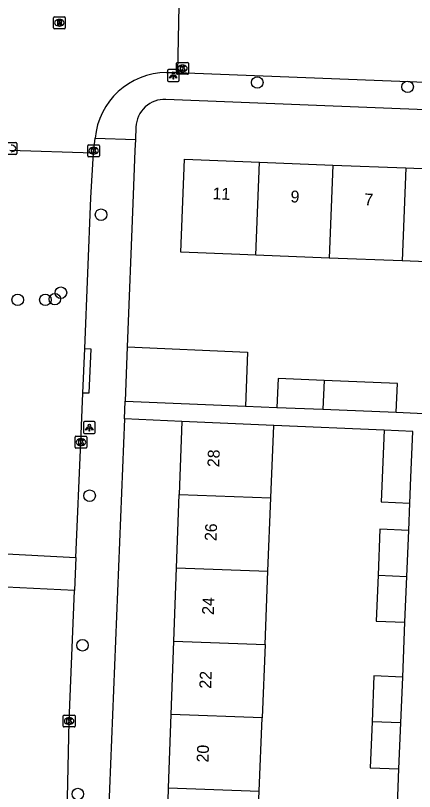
# Model space of a CAD drawing. Extents: x 161355 to 162026, y 386504 to 387459.
# Drawn here: x 161733.1 to 161766.8, y 386751.9 to 386817.3 of the extents above; entities that cross this region are included whole.
import ezdxf

# ---------------------------------------------------------------- set-up
doc = ezdxf.new("R2010")
doc.units = 0
for name, color, linetype in [('IMGEO_Boom', 7, 'Continuous'), ('IMGEO_Kolk', 7, 'Continuous'), ('IMGEO_Lichtpunt', 7, 'Continuous'), ('IMGEO_Muur', 7, 'Continuous'), ('IMGEO_Pand', 7, 'Continuous'), ('IMGEO_Pand_nummerreeks', 7, 'Continuous'), ('IMGEO_Rijbaan_lokaal_open', 7, 'Continuous'), ('IMGEO_Rioolput', 7, 'Continuous'), ('IMGEO_Voetpad_open', 7, 'Continuous')]:
    doc.layers.add(name, color=color, linetype=linetype)

msp = doc.modelspace()

# ---------------------------------------------------------------- linework, layer by layer
at = {"layer": 'IMGEO_Boom'}
for centre in [(161753.555, 386811.689), (161766.245, 386811.323), (161740.363, 386800.534), (161736.974, 386793.948), (161733.331, 386793.347), (161735.662, 386793.347), (161736.464, 386793.401), (161739.398, 386776.816), (161738.8, 386764.195), (161738.405, 386751.637)]:
    msp.add_circle(centre, 0.489, dxfattribs=at)
at = {"layer": 'IMGEO_Kolk'}
for p, q in [((161746.74, 386812.456), (161746.74, 386813.308)), ((161746.815, 386813.382), (161747.667, 386813.382)), ((161747.741, 386813.308), (161747.741, 386812.456)), ((161747.228, 386813.162), (161747.253, 386813.162)), ((161747.667, 386812.382), (161746.815, 386812.382)), ((161747.251, 386812.602), (161747.226, 386812.602)), ((161732.33, 386806.627), (161733.182, 386806.627)), ((161733.256, 386806.553), (161733.256, 386805.701)), ((161739.237, 386805.504), (161739.237, 386806.356)), ((161739.312, 386806.43), (161740.164, 386806.43)), ((161739.725, 386806.21), (161739.75, 386806.21)), ((161740.238, 386806.356), (161740.238, 386805.504)), ((161733.182, 386805.627), (161732.33, 386805.627)), ((161740.164, 386805.43), (161739.312, 386805.43)), ((161739.748, 386805.65), (161739.723, 386805.65)), ((161738.244, 386781.834), (161739.096, 386781.834)), ((161738.169, 386780.908), (161738.169, 386781.76)), ((161738.657, 386781.614), (161738.682, 386781.614)), ((161739.17, 386781.76), (161739.17, 386780.908)), ((161739.096, 386780.834), (161738.244, 386780.834)), ((161738.68, 386781.054), (161738.655, 386781.054)), ((161737.243, 386758.3), (161738.095, 386758.3)), ((161737.168, 386757.374), (161737.168, 386758.226)), ((161737.656, 386758.08), (161737.681, 386758.08)), ((161738.169, 386758.226), (161738.169, 386757.374)), ((161738.095, 386757.3), (161737.243, 386757.3)), ((161737.679, 386757.52), (161737.654, 386757.52))]:
    msp.add_line(p, q, dxfattribs=at)
for points in [[(161746.74, 386812.456), (161746.74, 386813.308)], [(161746.815, 386813.382), (161747.667, 386813.382)], [(161747.741, 386813.308), (161747.741, 386812.456)], [(161747.061, 386813.082), (161747.184, 386813.082), (161747.184, 386812.931), (161747.314, 386813.082), (161747.478, 386813.082), (161747.332, 386812.931), (161747.485, 386812.682), (161747.333, 386812.682), (161747.248, 386812.846), (161747.184, 386812.779), (161747.184, 386812.682), (161747.061, 386812.682), (161747.061, 386813.082)], [(161747.667, 386812.382), (161746.815, 386812.382)], [(161732.33, 386806.627), (161733.182, 386806.627)], [(161733.256, 386806.553), (161733.256, 386805.701)], [(161739.237, 386805.504), (161739.237, 386806.356)], [(161739.312, 386806.43), (161740.164, 386806.43)], [(161739.558, 386806.13), (161739.681, 386806.13), (161739.681, 386805.979), (161739.811, 386806.13), (161739.975, 386806.13), (161739.829, 386805.979), (161739.982, 386805.73), (161739.83, 386805.73), (161739.745, 386805.894), (161739.681, 386805.827), (161739.681, 386805.73), (161739.558, 386805.73), (161739.558, 386806.13)], [(161740.238, 386806.356), (161740.238, 386805.504)], [(161733.182, 386805.627), (161732.33, 386805.627)], [(161740.164, 386805.43), (161739.312, 386805.43)], [(161738.244, 386781.834), (161739.096, 386781.834)], [(161738.169, 386780.908), (161738.169, 386781.76)], [(161738.49, 386781.534), (161738.613, 386781.534), (161738.613, 386781.383), (161738.743, 386781.534), (161738.907, 386781.534), (161738.761, 386781.383), (161738.914, 386781.134), (161738.762, 386781.134), (161738.677, 386781.298), (161738.613, 386781.231), (161738.613, 386781.134), (161738.49, 386781.134), (161738.49, 386781.534)], [(161739.17, 386781.76), (161739.17, 386780.908)], [(161739.096, 386780.834), (161738.244, 386780.834)], [(161737.243, 386758.3), (161738.095, 386758.3)], [(161737.168, 386757.374), (161737.168, 386758.226)], [(161737.489, 386758), (161737.612, 386758), (161737.612, 386757.849), (161737.742, 386758), (161737.906, 386758), (161737.76, 386757.849), (161737.913, 386757.6), (161737.761, 386757.6), (161737.676, 386757.764), (161737.612, 386757.697), (161737.612, 386757.6), (161737.489, 386757.6), (161737.489, 386758)], [(161738.169, 386758.226), (161738.169, 386757.374)], [(161738.095, 386757.3), (161737.243, 386757.3)]]:
    msp.add_lwpolyline(points, dxfattribs=at)
for centre, start, end in [((161746.817, 386813.306), 91.55205, 178.44795), ((161746.817, 386813.306), 91.55205, 178.44795), ((161747.665, 386813.306), 1.55205, 88.44795), ((161747.665, 386813.306), 1.55205, 88.44795), ((161746.817, 386812.458), 181.55205, 268.44795), ((161746.817, 386812.458), 181.55205, 268.44795), ((161747.665, 386812.458), 271.55205, 358.44795), ((161747.665, 386812.458), 271.55205, 358.44795), ((161733.18, 386806.551), 1.55205, 88.44795), ((161733.18, 386806.551), 1.55205, 88.44795), ((161739.314, 386806.354), 91.55205, 178.44795), ((161739.314, 386806.354), 91.55205, 178.44795), ((161740.162, 386806.354), 1.55205, 88.44795), ((161740.162, 386806.354), 1.55205, 88.44795), ((161733.18, 386805.703), 271.55205, 358.44795), ((161733.18, 386805.703), 271.55205, 358.44795), ((161739.314, 386805.506), 181.55205, 268.44795), ((161739.314, 386805.506), 181.55205, 268.44795), ((161740.162, 386805.506), 271.55205, 358.44795), ((161740.162, 386805.506), 271.55205, 358.44795), ((161738.246, 386781.758), 91.55205, 178.44795), ((161738.246, 386781.758), 91.55205, 178.44795), ((161739.094, 386781.758), 1.55205, 88.44795), ((161739.094, 386781.758), 1.55205, 88.44795), ((161738.246, 386780.91), 181.55205, 268.44795), ((161738.246, 386780.91), 181.55205, 268.44795), ((161739.094, 386780.91), 271.55205, 358.44795), ((161739.094, 386780.91), 271.55205, 358.44795), ((161737.245, 386758.224), 91.55205, 178.44795), ((161737.245, 386758.224), 91.55205, 178.44795), ((161738.093, 386758.224), 1.55205, 88.44795), ((161738.093, 386758.224), 1.55205, 88.44795), ((161737.245, 386757.376), 181.55205, 268.44795), ((161737.245, 386757.376), 181.55205, 268.44795), ((161738.093, 386757.376), 271.55205, 358.44795), ((161738.093, 386757.376), 271.55205, 358.44795)]:
    msp.add_arc(centre, 0.0765, start, end, dxfattribs=at)
for centre, major_axis, ratio, start_param, end_param in [((161747.227, 386812.882), (-0.387, 0.002), 0.722429, 4.712389, 7.853982), ((161747.252, 386812.882), (-0.39, 0.002), 0.717154, 1.570796, 4.712389), ((161732.767, 386806.127), (-0.39, 0.002), 0.717154, 1.570796, 4.712389), ((161739.724, 386805.93), (-0.387, 0.002), 0.722429, 4.712389, 7.853982), ((161739.749, 386805.93), (-0.39, 0.002), 0.717154, 1.570796, 4.712389), ((161738.656, 386781.334), (-0.387, 0.002), 0.722429, 4.712389, 7.853982), ((161738.681, 386781.334), (-0.39, 0.002), 0.717154, 1.570796, 4.712389), ((161737.655, 386757.8), (-0.387, 0.002), 0.722429, 4.712389, 7.853982), ((161737.68, 386757.8), (-0.39, 0.002), 0.717154, 1.570796, 4.712389)]:
    msp.add_ellipse(centre, major_axis=major_axis, ratio=ratio, start_param=start_param, end_param=end_param, dxfattribs=at)
at = {"layer": 'IMGEO_Lichtpunt'}
for p, q in [((161745.964, 386812.683), (161745.964, 386811.876)), ((161745.964, 386812.683), (161745.964, 386811.876)), ((161746.866, 386812.778), (161746.058, 386812.778)), ((161746.866, 386812.778), (161746.058, 386812.778)), ((161746.96, 386811.876), (161746.96, 386812.683)), ((161746.96, 386811.876), (161746.96, 386812.683)), ((161746.058, 386811.782), (161746.866, 386811.782)), ((161746.058, 386811.782), (161746.866, 386811.782)), ((161738.877, 386782.971), (161738.877, 386782.164)), ((161738.877, 386782.971), (161738.877, 386782.164)), ((161739.779, 386783.066), (161738.971, 386783.066)), ((161739.779, 386783.066), (161738.971, 386783.066)), ((161739.873, 386782.164), (161739.873, 386782.971)), ((161739.873, 386782.164), (161739.873, 386782.971)), ((161738.971, 386782.07), (161739.779, 386782.07)), ((161738.971, 386782.07), (161739.779, 386782.07))]:
    msp.add_line(p, q, dxfattribs=at)
for points in [[(161746.338, 386812.347), (161746.377, 386812.319), (161746.189, 386812.057), (161746.151, 386812.084), (161746.338, 386812.347)], [(161746.44, 386812.299), (161746.487, 386812.299), (161746.487, 386811.977), (161746.44, 386811.977), (161746.44, 386812.299)], [(161746.55, 386812.319), (161746.588, 386812.346), (161746.775, 386812.084), (161746.736, 386812.056), (161746.55, 386812.319)], [(161739.251, 386782.635), (161739.29, 386782.607), (161739.102, 386782.345), (161739.064, 386782.372), (161739.251, 386782.635)], [(161739.353, 386782.587), (161739.4, 386782.587), (161739.4, 386782.265), (161739.353, 386782.265), (161739.353, 386782.587)], [(161739.463, 386782.607), (161739.501, 386782.634), (161739.688, 386782.372), (161739.649, 386782.344), (161739.463, 386782.607)]]:
    msp.add_lwpolyline(points, dxfattribs=at)
for centre in [(161746.463, 386812.481), (161739.376, 386782.769)]:
    msp.add_circle(centre, 0.0994, dxfattribs=at)
for centre, start, end in [((161746.058, 386812.683), 90, 180), ((161746.058, 386812.683), 90, 180), ((161746.866, 386812.683), 0, 90), ((161746.866, 386812.683), 0, 90), ((161746.058, 386811.876), 180, 270), ((161746.058, 386811.876), 180, 270), ((161746.866, 386811.876), 270, 0), ((161746.866, 386811.876), 270, 360), ((161738.971, 386782.971), 90, 180), ((161738.971, 386782.971), 90, 180), ((161739.779, 386782.971), 0, 90), ((161739.779, 386782.971), 0, 90), ((161738.971, 386782.164), 180, 270), ((161738.971, 386782.164), 180, 270), ((161739.779, 386782.164), 270, 0), ((161739.779, 386782.164), 270, 360)]:
    msp.add_arc(centre, 0.0946, start, end, dxfattribs=at)
at = {"layer": 'IMGEO_Muur'}
msp.add_lwpolyline([(161743.05, 386801.465), (161742.569, 386789.374)], dxfattribs=at)
at = {"layer": 'IMGEO_Pand'}
for points in [[(161753.439, 386797.123), (161752.087, 386797.176), (161747.09, 386797.374), (161747.4, 386805.213), (161753.749, 386804.962)], [(161753.439, 386797.123), (161753.749, 386804.962)], [(161753.749, 386804.962), (161759.925, 386804.718)], [(161759.925, 386804.718), (161759.615, 386796.878)], [(161759.925, 386804.718), (161766.102, 386804.474)], [(161766.102, 386804.474), (161765.792, 386796.634)], [(161766.102, 386804.474), (161772.278, 386804.229)], [(161759.615, 386796.878), (161753.439, 386797.123)], [(161765.792, 386796.634), (161759.615, 386796.878)], [(161771.968, 386796.39), (161765.792, 386796.634)], [(161742.569, 386789.374), (161742.388, 386784.792)], [(161742.569, 386789.374), (161752.738, 386788.938), (161752.567, 386784.376)], [(161759.189, 386786.537), (161755.312, 386786.696), (161755.212, 386784.268)], [(161759.189, 386786.537), (161759.089, 386784.109)], [(161765.276, 386783.856), (161765.376, 386786.284), (161759.189, 386786.537)], [(161742.388, 386784.792), (161752.567, 386784.376)], [(161755.212, 386784.268), (161759.089, 386784.109)], [(161759.089, 386784.109), (161765.276, 386783.856)], [(161747.196, 386783.084), (161746.971, 386776.908)], [(161754.954, 386782.751), (161747.196, 386783.084)], [(161754.707, 386776.626), (161754.954, 386782.751)], [(161764.252, 386782.351), (161764.005, 386776.287), (161766.433, 386776.199)], [(161766.433, 386776.199), (161766.521, 386778.354), (161766.68, 386782.247), (161764.252, 386782.351)], [(161746.746, 386770.721), (161746.971, 386776.908)], [(161746.971, 386776.908), (161754.707, 386776.626)], [(161754.457, 386770.439), (161754.707, 386776.626)], [(161766.338, 386773.887), (161763.91, 386773.986), (161763.751, 386770.109)], [(161766.179, 386770.01), (161766.338, 386773.887)], [(161746.521, 386764.534), (161746.746, 386770.721)], [(161746.746, 386770.721), (161754.457, 386770.439)], [(161754.207, 386764.253), (161754.457, 386770.439)], [(161763.751, 386770.109), (161763.592, 386766.233), (161766.02, 386766.133)], [(161763.751, 386770.109), (161766.179, 386770.01)], [(161766.02, 386766.133), (161766.179, 386770.01)], [(161746.296, 386758.348), (161746.521, 386764.534)], [(161746.521, 386764.534), (161754.207, 386764.253)], [(161754.207, 386764.253), (161753.957, 386758.068)], [(161765.831, 386761.516), (161763.403, 386761.616), (161763.244, 386757.739)], [(161765.672, 386757.64), (161765.831, 386761.516)], [(161746.071, 386752.161), (161746.296, 386758.348)], [(161753.957, 386758.068), (161746.296, 386758.348)], [(161753.707, 386751.882), (161753.957, 386758.068)], [(161763.244, 386757.739), (161763.086, 386753.862), (161765.514, 386753.763)], [(161765.672, 386757.64), (161763.244, 386757.739)], [(161765.514, 386753.763), (161765.672, 386757.64)], [(161745.845, 386745.974), (161745.992, 386750), (161746.071, 386752.161)], [(161746.071, 386752.161), (161753.707, 386751.882)], [(161753.457, 386745.696), (161753.631, 386750), (161753.707, 386751.882)]]:
    msp.add_lwpolyline(points, dxfattribs=at)
at = {"layer": 'IMGEO_Rijbaan_lokaal_open'}
for points in [[(161746.843, 386812.529), (161746.999, 386819.63)], [(161745.9, 386812.54), (161746.843, 386812.529)], [(161746.843, 386812.529), (161792.228, 386810.766)], [(161739.723, 386805.754), (161739.86, 386806.986)], [(161732.672, 386805.988), (161739.723, 386805.754)], [(161738.987, 386789.237), (161739.507, 386801.947), (161739.723, 386805.754)], [(161738.834, 386785.48), (161738.987, 386789.237)], [(161738.237, 386771.602), (161738.664, 386781.334), (161738.834, 386785.48)], [(161731.292, 386771.956), (161738.237, 386771.602)], [(161738.237, 386771.602), (161738.131, 386768.811)], [(161738.131, 386768.811), (161731.175, 386769.153)], [(161736.628, 386728.094), (161737.515, 386750), (161737.664, 386757.8), (161738.131, 386768.811)]]:
    msp.add_lwpolyline(points, dxfattribs=at)
msp.add_arc((161745.971, 386806.402), 6.138, 90.65833, 174.541, dxfattribs=at)
at = {"layer": 'IMGEO_Rioolput'}
for p, q in [((161736.422, 386817.231), (161737.274, 386817.231)), ((161736.347, 386816.305), (161736.347, 386817.157)), ((161736.835, 386817.011), (161736.86, 386817.011)), ((161737.348, 386817.157), (161737.348, 386816.305)), ((161737.274, 386816.231), (161736.422, 386816.231)), ((161736.858, 386816.451), (161736.833, 386816.451))]:
    msp.add_line(p, q, dxfattribs=at)
for points in [[(161736.422, 386817.231), (161737.274, 386817.231)], [(161736.347, 386816.305), (161736.347, 386817.157)], [(161736.936, 386816.929), (161736.684, 386816.931), (161736.684, 386816.531)], [(161736.684, 386816.531), (161736.808, 386816.531), (161736.808, 386816.693), (161736.819, 386816.693)], [(161736.862, 386816.85), (161736.808, 386816.85), (161736.808, 386816.769)], [(161736.808, 386816.769), (161736.86, 386816.769)], [(161736.866, 386816.664), (161736.937, 386816.531), (161737.077, 386816.531), (161737.012, 386816.657)], [(161737.348, 386817.157), (161737.348, 386816.305)], [(161737.274, 386816.231), (161736.422, 386816.231)]]:
    msp.add_lwpolyline(points, dxfattribs=at)
for centre, radius, start, end in [((161736.424, 386817.155), 0.0765, 91.55205, 178.44795), ((161736.424, 386817.155), 0.0765, 91.55205, 178.44795), ((161737.272, 386817.155), 0.0765, 1.55205, 88.44795), ((161737.272, 386817.155), 0.0765, 1.55205, 88.44795), ((161736.818, 386816.64), 0.0533, 26.02933, 88.69889), ((161736.844, 386816.958), 0.19, 274.7715, 282.96867), ((161736.868, 386816.754), 0.0964, 77.00612, 93.18647), ((161736.882, 386816.811), 0.0378, 276.66336, 79.67722), ((161736.935, 386816.819), 0.109, 350.36119, 89.41601), ((161736.933, 386816.819), 0.112, 277.58423, 350.98172), ((161736.917, 386816.604), 0.108, 29.51342, 73.79051), ((161736.424, 386816.307), 0.0765, 181.55205, 268.44795), ((161736.424, 386816.307), 0.0765, 181.55205, 268.44795), ((161737.272, 386816.307), 0.0765, 271.55205, 358.44795), ((161737.272, 386816.307), 0.0765, 271.55205, 358.44795)]:
    msp.add_arc(centre, radius, start, end, dxfattribs=at)
for centre, major_axis, ratio, start_param, end_param in [((161736.834, 386816.731), (-0.387, 0.002), 0.722429, 4.712389, 7.853982), ((161736.859, 386816.731), (-0.39, 0.002), 0.717154, 1.570796, 4.712389)]:
    msp.add_ellipse(centre, major_axis=major_axis, ratio=ratio, start_param=start_param, end_param=end_param, dxfattribs=at)
at = {"layer": 'IMGEO_Voetpad_open'}
for points in [[(161792.488, 386808.396), (161745.835, 386810.264)], [(161743.307, 386807.934), (161743.265, 386806.873)], [(161739.86, 386806.986), (161743.265, 386806.873)], [(161743.265, 386806.873), (161743.228, 386805.954), (161743.05, 386801.465), (161742.569, 386789.374)], [(161738.987, 386789.237), (161739.488, 386789.217), (161739.334, 386785.46), (161738.834, 386785.48)], [(161742.334, 386783.293), (161742.388, 386784.792)], [(161752.567, 386784.376), (161755.212, 386784.268)], [(161765.276, 386783.856), (161767.635, 386783.76)], [(161742.334, 386783.293), (161741.004, 386750), (161740.432, 386735.597), (161740.433, 386735.415), (161740.449, 386735.233), (161740.483, 386735.054), (161740.531, 386734.878), (161740.596, 386734.708), (161740.675, 386734.544), (161740.769, 386734.388), (161740.876, 386734.24), (161740.996, 386734.103), (161741.128, 386733.977), (161741.271, 386733.864), (161741.423, 386733.763), (161741.583, 386733.677), (161741.751, 386733.605), (161741.924, 386733.548), (161742.102, 386733.508), (161742.282, 386733.483), (161742.387, 386733.476), (161743.792, 386733.451)], [(161747.196, 386783.084), (161742.334, 386783.293)], [(161764.252, 386782.351), (161754.954, 386782.751)], [(161766.338, 386773.887), (161766.433, 386776.199)], [(161765.831, 386761.516), (161766.02, 386766.133)], [(161765.324, 386749.126), (161765.514, 386753.763)]]:
    msp.add_lwpolyline(points, dxfattribs=at)
msp.add_arc((161745.731, 386807.84), 2.426, 87.55053, 177.78159, dxfattribs=at)

# ---------------------------------------------------------------- texts
at = {"layer": 'IMGEO_Pand_nummerreeks'}
for s, rotation, p in [('11', 357.73563, (161749.766, 386801.836)), ('9', 357.73563, (161756.346, 386801.577)), ('7', 357.73563, (161762.58, 386801.33)), ('28', 87.91464, (161750.337, 386779.212)), ('26', 87.91466, (161750.111, 386772.978)), ('24', 87.91466, (161749.884, 386766.748)), ('22', 87.91466, (161749.657, 386760.514)), ('20', 87.91466, (161749.43, 386754.289))]:
    msp.add_text(s, height=1, rotation=rotation, dxfattribs=at).set_placement(p)

doc.saveas('drawing.dxf')
